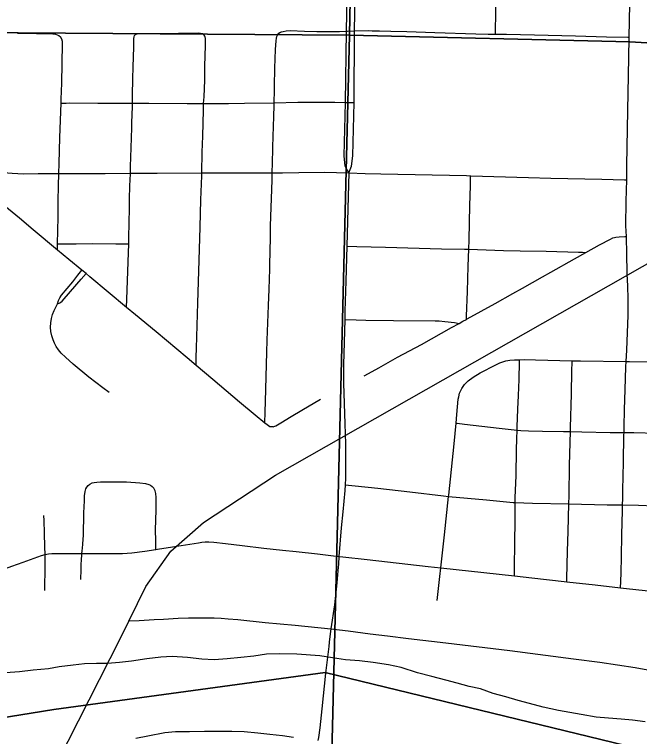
# Model space of a CAD drawing. Extents: x 0 to 34, y 0 to 22.
# Drawn here: x 6.168 to 6.724, y 18.807 to 19.449 of the extents above; entities that cross this region are included whole.
import ezdxf

# ---------------------------------------------------------------- set-up
doc = ezdxf.new("R2010")
doc.units = 0
for name, color, linetype in [('GM_X_City_Street', 7, 'Continuous'), ('GM_X_County_Road', 7, 'Continuous'), ('GM_X_Major_River', 7, 'Continuous'), ('GM_X_Rail_Line', 7, 'Continuous'), ('GM_X_Section', 7, 'Continuous'), ('GM_X_State_Route', 7, 'Continuous'), ('GM_X_Township_Road', 7, 'Continuous')]:
    doc.layers.add(name, color=color, linetype=linetype)

msp = doc.modelspace()

# ---------------------------------------------------------------- linework, layer by layer
at = {"layer": 'GM_X_City_Street'}
for points in [[(6.59565, 19.43122), (6.59568, 19.43243), (6.59603, 19.4514), (6.59709, 19.50295), (6.59711, 19.50433)], [(6.70691, 18.93921), (6.70711, 18.94481), (6.70741, 18.95281), (6.70776, 18.96622), (6.70807, 18.98664), (6.70846, 19.00761), (6.7086, 19.0128), (6.70873, 19.01854), (6.70888, 19.02583), (6.70951, 19.05078), (6.70984, 19.07482), (6.70992, 19.07721), (6.71008, 19.08214), (6.71047, 19.09759), (6.71087, 19.11496), (6.71166, 19.13548), (6.71192, 19.14028), (6.71247, 19.15037), (6.71348, 19.18142), (6.71366, 19.19568), (6.71328, 19.20744), (6.71278, 19.218), (6.7125, 19.23728), (6.7122, 19.24969), (6.71212, 19.25135), (6.71167, 19.26086), (6.71184, 19.28266), (6.71227, 19.30181), (6.71255, 19.31436), (6.71331, 19.36348), (6.71391, 19.39457), (6.71442, 19.42752), (6.71443, 19.42842), (6.71508, 19.45799)], [(6.17087, 19.43217), (6.1745, 19.43211), (6.18784, 19.43188), (6.19873, 19.4317), (6.20237, 19.43146), (6.20471, 19.4311), (6.20608, 19.43069), (6.20762, 19.42993), (6.20906, 19.4288)], [(6.26781, 19.1884), (6.26805, 19.19576), (6.26943, 19.23679), (6.26975, 19.24482), (6.26997, 19.25043), (6.27043, 19.27645), (6.27058, 19.28391), (6.27085, 19.29695), (6.27103, 19.3013), (6.27122, 19.30755), (6.27141, 19.31373), (6.27162, 19.32175), (6.27178, 19.33033), (6.27244, 19.34788), (6.27254, 19.35079), (6.27263, 19.35373), (6.27275, 19.35853), (6.27298, 19.36775), (6.27303, 19.36982), (6.27321, 19.37692), (6.27345, 19.39166), (6.27359, 19.40221), (6.27415, 19.41965), (6.27443, 19.42747), (6.27462, 19.42877), (6.27502, 19.4299), (6.27591, 19.43095)], [(6.27591, 19.43095), (6.27721, 19.4316), (6.27858, 19.43184), (6.28186, 19.43195), (6.314, 19.43221), (6.33179, 19.4324), (6.33341, 19.43221), (6.33519, 19.4318), (6.33665, 19.43092)], [(6.3296, 19.13685), (6.32983, 19.14418), (6.33009, 19.15223), (6.33117, 19.19246), (6.33194, 19.22058), (6.33319, 19.25973), (6.3339, 19.28394), (6.33467, 19.30531), (6.33473, 19.30785), (6.33516, 19.32636), (6.33549, 19.34051), (6.33615, 19.36369), (6.33632, 19.36959), (6.33675, 19.3755), (6.33732, 19.39029), (6.33743, 19.3943), (6.33746, 19.39753), (6.33744, 19.39891), (6.33747, 19.40433), (6.33762, 19.41037), (6.3377, 19.41286), (6.33789, 19.4203), (6.33794, 19.42565), (6.33794, 19.42744), (6.33772, 19.42889), (6.33747, 19.42959), (6.33665, 19.43092)], [(6.3907, 19.08537), (6.39099, 19.09543), (6.39127, 19.1048), (6.39256, 19.14861), (6.39291, 19.15911), (6.39396, 19.19015), (6.39451, 19.20444), (6.39509, 19.22246), (6.39514, 19.22619), (6.39566, 19.25041), (6.39579, 19.26098), (6.39713, 19.30147), (6.39734, 19.30798), (6.39763, 19.31674), (6.3982, 19.34161), (6.39846, 19.34779), (6.39849, 19.35026), (6.39852, 19.3515), (6.39861, 19.3558), (6.39898, 19.37031), (6.39901, 19.37126), (6.3991, 19.3737), (6.39916, 19.37775), (6.39924, 19.38228), (6.39923, 19.38414), (6.39931, 19.38723), (6.39944, 19.39246), (6.39946, 19.39355), (6.39948, 19.39483), (6.39964, 19.40095), (6.40031, 19.41764), (6.40065, 19.42521), (6.40104, 19.42764), (6.40141, 19.42911), (6.40198, 19.43042), (6.40314, 19.4321)], [(6.40314, 19.4321), (6.4045, 19.43302), (6.40557, 19.43341), (6.40687, 19.43372), (6.40963, 19.43411), (6.4131, 19.43435), (6.4259, 19.434), (6.43681, 19.43371), (6.44933, 19.43347), (6.45716, 19.43368), (6.46328, 19.43385), (6.46426, 19.43387), (6.47027, 19.43423)], [(6.47027, 19.43423), (6.48244, 19.43438), (6.48607, 19.4343), (6.49267, 19.43417), (6.50275, 19.43395), (6.51703, 19.43365), (6.54171, 19.43284), (6.57812, 19.43154), (6.5893, 19.4313), (6.59565, 19.43122), (6.60544, 19.4311), (6.63027, 19.43061), (6.66694, 19.42962), (6.69424, 19.42891), (6.7132, 19.42845), (6.71443, 19.42842)], [(6.2064, 19.23935), (6.20658, 19.24477), (6.20697, 19.26871), (6.2072, 19.28288), (6.20738, 19.29649), (6.2077, 19.3074), (6.20796, 19.31635), (6.20845, 19.33933), (6.20958, 19.36999), (6.2097, 19.37345), (6.21038, 19.38772), (6.21101, 19.42276), (6.21082, 19.42456), (6.21023, 19.42668), (6.20906, 19.4288)], [(6.20958, 19.36999), (6.21429, 19.37004), (6.21736, 19.37006), (6.24219, 19.36981), (6.26582, 19.36985), (6.27303, 19.36982), (6.28757, 19.36975), (6.32177, 19.36952), (6.33632, 19.36959), (6.34725, 19.36965), (6.35841, 19.36966), (6.37268, 19.36989), (6.39898, 19.37031), (6.41991, 19.37064), (6.43855, 19.37065), (6.45285, 19.37066), (6.46228, 19.37055), (6.47006, 19.37046)], [(6.46543, 19.30785), (6.4799, 19.30749), (6.49372, 19.30716), (6.57005, 19.30551), (6.57366, 19.3054), (6.62507, 19.30383), (6.64495, 19.30331), (6.69033, 19.30221), (6.71043, 19.30184), (6.71227, 19.30181)], [(6.5698, 19.17769), (6.56992, 19.1807), (6.57076, 19.20261), (6.57152, 19.22489), (6.57194, 19.23999), (6.57218, 19.2483), (6.57303, 19.27885), (6.57335, 19.29641), (6.57362, 19.30432), (6.57366, 19.3054)], [(6.39816, 19.0822), (6.39659, 19.08212), (6.39588, 19.08219), (6.39518, 19.08235), (6.39276, 19.08406), (6.3907, 19.08537), (6.38203, 19.09265), (6.36815, 19.10416), (6.34448, 19.12431), (6.3296, 19.13685), (6.32166, 19.14353), (6.29403, 19.16667), (6.2758, 19.18171), (6.26781, 19.1884), (6.23529, 19.21562), (6.23182, 19.21846), (6.22821, 19.22141), (6.21651, 19.23096), (6.2064, 19.23935), (6.18492, 19.25716), (6.1727, 19.26773), (6.15638, 19.28112)], [(6.47899, 19.12741), (6.47954, 19.12771), (6.49203, 19.13458), (6.50869, 19.14407), (6.52999, 19.15539), (6.55647, 19.17039), (6.56334, 19.17415), (6.56679, 19.17604), (6.5698, 19.17769), (6.57062, 19.17814), (6.58307, 19.18503), (6.59536, 19.19185), (6.61103, 19.20064), (6.61963, 19.20545), (6.63738, 19.21565), (6.64489, 19.21976), (6.66585, 19.23158), (6.676, 19.23724), (6.68799, 19.24392), (6.69782, 19.24908), (6.70002, 19.2501), (6.70138, 19.25058), (6.7025, 19.25082), (6.70546, 19.25115), (6.71073, 19.25131), (6.71212, 19.25135)], [(6.20658, 19.24477), (6.21127, 19.24493), (6.22319, 19.24498), (6.23719, 19.24503), (6.25824, 19.24473), (6.26319, 19.24477), (6.26975, 19.24482)], [(6.4636, 19.2428), (6.47243, 19.24256), (6.49797, 19.24187), (6.54771, 19.24053), (6.56819, 19.24011), (6.57194, 19.23999), (6.60287, 19.23898), (6.61764, 19.23867), (6.64062, 19.2382), (6.66959, 19.23756), (6.67314, 19.23741), (6.676, 19.23724)], [(6.20645, 19.19149), (6.20724, 19.19447), (6.20843, 19.19698), (6.21, 19.19914), (6.22004, 19.21107), (6.22467, 19.21693), (6.22821, 19.22141)], [(6.20645, 19.19149), (6.20843, 19.19235), (6.20956, 19.19314), (6.21048, 19.19387), (6.21242, 19.19596), (6.22739, 19.21332), (6.23182, 19.21846)], [(6.25237, 19.11277), (6.24672, 19.11674), (6.23445, 19.12637), (6.22047, 19.13785), (6.21344, 19.14407), (6.20985, 19.14763), (6.2074, 19.15056), (6.20523, 19.15373), (6.20371, 19.15654), (6.20247, 19.15949), (6.20137, 19.16318), (6.20065, 19.16695), (6.20036, 19.17078), (6.20049, 19.17462), (6.20106, 19.17842), (6.20205, 19.18214), (6.20349, 19.18572), (6.20489, 19.18843), (6.20645, 19.19149)], [(6.46171, 19.17767), (6.47178, 19.17733), (6.48048, 19.17705), (6.50518, 19.17673), (6.54199, 19.17635), (6.5457, 19.17629), (6.5506, 19.17596), (6.55937, 19.17495), (6.56334, 19.17415)], [(6.56378, 19.11224), (6.56577, 19.1164), (6.56828, 19.11994), (6.57133, 19.12304), (6.57578, 19.12643), (6.58216, 19.13032), (6.59601, 19.13741), (6.59944, 19.139), (6.60232, 19.14006), (6.60501, 19.1409), (6.60835, 19.14146), (6.61271, 19.14186), (6.61711, 19.14189), (6.62142, 19.14191), (6.63137, 19.14182), (6.6638, 19.14092), (6.67111, 19.14072), (6.71192, 19.14028), (6.71468, 19.14025), (6.7464, 19.13957)], [(6.61249, 18.94968), (6.61257, 18.95449), (6.61301, 18.98189), (6.61326, 18.99614), (6.61315, 19.01495), (6.61312, 19.01908), (6.61399, 19.03887), (6.61446, 19.06182), (6.61472, 19.0716), (6.61493, 19.07933), (6.61501, 19.08235), (6.61562, 19.09803), (6.61609, 19.1101), (6.61659, 19.12438), (6.61705, 19.13998), (6.61711, 19.14189)], [(6.65908, 18.9445), (6.65914, 18.94725), (6.6597, 18.97175), (6.66024, 18.98911), (6.66098, 19.01365), (6.66119, 19.02073), (6.66145, 19.04803), (6.66235, 19.07808), (6.66245, 19.08153), (6.66323, 19.11129), (6.6636, 19.13237), (6.66376, 19.13941), (6.6638, 19.14092)], [(6.54396, 18.92771), (6.54631, 18.9493), (6.54712, 18.95692), (6.55026, 18.98634), (6.55403, 19.02036), (6.55416, 19.02151), (6.55887, 19.06722), (6.56064, 19.08544), (6.56139, 19.09318), (6.56266, 19.10678), (6.56297, 19.10893), (6.56378, 19.11224)], [(6.39816, 19.0822), (6.39949, 19.08266), (6.40044, 19.08314), (6.40496, 19.08588), (6.41398, 19.09136), (6.42361, 19.09697), (6.4402, 19.10667)], [(6.56064, 19.08544), (6.56157, 19.08534), (6.5682, 19.08461), (6.59906, 19.08089), (6.61493, 19.07933), (6.61829, 19.079), (6.62516, 19.07876), (6.63758, 19.07838), (6.65624, 19.07819), (6.66235, 19.07808), (6.67231, 19.07789), (6.69762, 19.07718), (6.70992, 19.07721), (6.71871, 19.07714), (6.7392, 19.07661)], [(6.22711, 18.9464), (6.2274, 18.95544), (6.22754, 18.95987), (6.22766, 18.96384), (6.228, 18.96847), (6.22808, 18.9697), (6.22836, 18.9716), (6.22892, 18.97751), (6.22931, 18.98252), (6.22943, 18.98519), (6.2299, 19.00585), (6.23046, 19.01646), (6.2306, 19.02089), (6.23098, 19.02461), (6.23163, 19.02696), (6.23245, 19.02862), (6.23361, 19.03009), (6.23508, 19.03123)], [(6.23508, 19.03123), (6.23727, 19.03236), (6.23907, 19.03285), (6.24153, 19.03315), (6.24465, 19.03323), (6.26776, 19.03318), (6.27957, 19.03244), (6.28453, 19.03188), (6.28752, 19.03108), (6.28919, 19.03025), (6.2907, 19.02914), (6.29195, 19.02776)], [(6.29382, 18.97318), (6.29372, 18.98107), (6.2936, 18.99034), (6.29387, 18.9996), (6.2942, 19.00827), (6.2942, 19.01445), (6.29403, 19.01937), (6.29371, 19.02305), (6.29315, 19.02545), (6.29195, 19.02776)], [(6.46207, 19.03072), (6.47092, 19.02977), (6.49125, 19.02762), (6.51957, 19.02433), (6.54957, 19.02087), (6.55403, 19.02036)], [(6.55403, 19.02036), (6.58782, 19.01742), (6.6113, 19.01503), (6.61315, 19.01495), (6.62867, 19.01429), (6.66098, 19.01365), (6.6949, 19.01299), (6.70108, 19.01298), (6.7086, 19.0128), (6.72271, 19.01245), (6.73683, 19.01204)], [(6.19521, 18.93667), (6.19526, 18.94279), (6.19537, 18.95269), (6.19549, 18.96384), (6.19539, 18.96859), (6.19524, 18.9756), (6.19486, 18.98782), (6.1945, 18.99901), (6.19441, 19.00344)], [(6.45659, 18.96705), (6.45997, 18.96667), (6.48156, 18.96421), (6.53585, 18.95817), (6.54712, 18.95692), (6.59885, 18.95119), (6.61249, 18.94968), (6.62813, 18.94794), (6.65677, 18.94476), (6.65908, 18.9445), (6.68424, 18.9417), (6.70691, 18.93921), (6.71218, 18.93862), (6.74788, 18.93469)], [(6.27026, 18.90967), (6.27918, 18.91011), (6.29234, 18.91086), (6.30058, 18.91138), (6.3136, 18.9121), (6.32289, 18.91234), (6.33649, 18.91246), (6.34571, 18.9123), (6.35205, 18.91206), (6.358, 18.91161), (6.36677, 18.91083), (6.39096, 18.90839), (6.41769, 18.90577), (6.44931, 18.90256)]]:
    msp.add_lwpolyline(points, dxfattribs=at)
at = {"layer": 'GM_X_County_Road'}
msp.add_lwpolyline([(6.44931, 18.90256), (6.46486, 18.90073), (6.4843, 18.89812), (6.49976, 18.89632), (6.51826, 18.89409), (6.5516, 18.89032), (6.60837, 18.88338), (6.66507, 18.87603), (6.68852, 18.87308), (6.71986, 18.86817), (6.75719, 18.86157)], dxfattribs=at)
at = {"layer": 'GM_X_Major_River'}
for points in [[(6.72867, 18.82005), (6.71733, 18.82148), (6.7075, 18.82249), (6.69615, 18.82317), (6.68518, 18.82421), (6.67197, 18.82645), (6.65159, 18.83001), (6.63803, 18.83302), (6.62599, 18.83637), (6.61582, 18.83891), (6.60491, 18.84223), (6.59362, 18.84518), (6.58235, 18.84927), (6.57218, 18.85143), (6.56164, 18.85436), (6.55147, 18.8569), (6.53905, 18.86026), (6.52625, 18.86363), (6.51197, 18.86817), (6.50066, 18.87075), (6.48706, 18.87262), (6.47497, 18.87407), (6.46249, 18.87515), (6.45078, 18.87697), (6.43946, 18.87878), (6.41902, 18.88007), (6.40349, 18.88047), (6.3921, 18.88001), (6.38106, 18.87839), (6.36928, 18.87717), (6.35711, 18.87597), (6.34572, 18.87513), (6.33474, 18.87579), (6.32189, 18.87726), (6.30826, 18.87799), (6.29839, 18.87749), (6.28584, 18.87591), (6.27214, 18.87399), (6.26149, 18.87274), (6.25085, 18.87188), (6.24099, 18.87175), (6.23037, 18.87165), (6.22048, 18.87038), (6.20793, 18.86881), (6.1984, 18.86716), (6.18472, 18.86599), (6.17255, 18.8644), (6.16039, 18.86358)], [(6.27598, 18.80553), (6.28665, 18.80753), (6.3019, 18.81056), (6.3114, 18.81145), (6.32391, 18.81151), (6.33718, 18.81155), (6.34856, 18.81163), (6.36145, 18.81168), (6.37244, 18.8114), (6.38454, 18.81032), (6.39512, 18.80891), (6.40646, 18.80786), (6.41628, 18.80647)]]:
    msp.add_lwpolyline(points, dxfattribs=at)
at = {"layer": 'GM_X_Rail_Line'}
msp.add_lwpolyline([(5.35859, 17.99218), (5.42907, 18.02958), (5.47881, 18.06061), (5.53193, 18.09333), (5.57421, 18.12212), (5.66865, 18.1905), (5.79548, 18.29488), (5.96696, 18.4394), (6.03151, 18.50107), (6.06989, 18.54586), (6.10653, 18.586), (6.14549, 18.66395), (6.16949, 18.71125), (6.26238, 18.89432), (6.28506, 18.94027), (6.30716, 18.97169), (6.33624, 18.99728), (6.40021, 19.03917), (6.84508, 19.29222), (7.76682, 19.80066)], dxfattribs=at)
at = {"layer": 'GM_X_Section'}
for points in [[(5.48293, 20.43816), (6.48534, 20.43303), (6.46596, 19.43025), (5.4561, 19.43741)], [(6.48534, 20.43303), (7.47924, 20.38842), (7.45332, 19.38122), (6.71521, 19.42448), (6.46596, 19.43025)], [(5.4561, 19.43741), (6.46596, 19.43025), (6.44087, 18.40636), (5.43503, 18.42215)], [(6.46596, 19.43025), (6.71521, 19.42448), (7.45332, 19.38122), (7.43595, 18.38371), (6.44087, 18.40636)]]:
    msp.add_lwpolyline(points, close=True, dxfattribs=at)
at = {"layer": 'GM_X_State_Route'}
msp.add_line((6.45659, 18.96705), (6.45606, 18.96017), dxfattribs=at)
for points in [[(6.46543, 19.30785), (6.46206, 19.31376), (6.46118, 19.32317), (6.46228, 19.37055), (6.46328, 19.43385), (6.46411, 19.48148)], [(6.46543, 19.30785), (6.46787, 19.31387), (6.46897, 19.32308), (6.47006, 19.37046), (6.47027, 19.43423), (6.4714, 19.48148)], [(6.14357, 19.31043), (6.14874, 19.30957), (6.15474, 19.30867), (6.16622, 19.30758), (6.1762, 19.30718), (6.18927, 19.30728), (6.2077, 19.3074)], [(6.2077, 19.3074), (6.20977, 19.30741), (6.24892, 19.30752), (6.27122, 19.30755)], [(6.27122, 19.30755), (6.2949, 19.30759), (6.33473, 19.30785)], [(6.33473, 19.30785), (6.35082, 19.30796), (6.38277, 19.30788), (6.39734, 19.30798)], [(6.39734, 19.30798), (6.40637, 19.30804), (6.42105, 19.30818), (6.44349, 19.30842), (6.46543, 19.30785)], [(6.46543, 19.30785), (6.46468, 19.28684), (6.4636, 19.2428)], [(6.4636, 19.2428), (6.46284, 19.21168), (6.46193, 19.18493), (6.46171, 19.17767)], [(6.46171, 19.17767), (6.4611, 19.15723), (6.46069, 19.13759), (6.46056, 19.12091), (6.46128, 19.10282), (6.46186, 19.08487), (6.4623, 19.06707), (6.46241, 19.0526), (6.46235, 19.03667), (6.46207, 19.03072)], [(6.46207, 19.03072), (6.46184, 19.02568), (6.46001, 19.00664), (6.45858, 18.99238), (6.45659, 18.96705)], [(6.45606, 18.96017), (6.4556, 18.95428), (6.45459, 18.94356), (6.45257, 18.92404), (6.44931, 18.90256)], [(6.44931, 18.90256), (6.44825, 18.89359), (6.44792, 18.8908)], [(6.44792, 18.8908), (6.44748, 18.88709), (6.44661, 18.87983), (6.44464, 18.86326), (6.44127, 18.83145), (6.43945, 18.81463), (6.43832, 18.80601), (6.4379, 18.8034)]]:
    msp.add_lwpolyline(points, dxfattribs=at)
at = {"layer": 'GM_X_Township_Road'}
for points in [[(6.29382, 18.97318), (6.29523, 18.97339), (6.30877, 18.97562), (6.33163, 18.97917), (6.33476, 18.97958), (6.3378, 18.97992), (6.34109, 18.97992), (6.34532, 18.97955), (6.35576, 18.97847), (6.37056, 18.97667), (6.38972, 18.97441), (6.4064, 18.97264), (6.41865, 18.97131), (6.4376, 18.96927), (6.45659, 18.96705)], [(6.22808, 18.9697), (6.24131, 18.96967), (6.26432, 18.96975), (6.26839, 18.96991), (6.2724, 18.97033), (6.28416, 18.97167), (6.29382, 18.97318)], [(6.1106, 18.93848), (6.11514, 18.94003), (6.12915, 18.94517), (6.14026, 18.94913), (6.16583, 18.95825), (6.17587, 18.96195), (6.19218, 18.9677), (6.19539, 18.96859)], [(6.19539, 18.96859), (6.19856, 18.96921), (6.20144, 18.96954), (6.20424, 18.9697), (6.20783, 18.96966), (6.21962, 18.96972), (6.22808, 18.9697)], [(6.02505, 18.80214), (6.20324, 18.83103), (6.4444, 18.86381), (6.80642, 18.77572)], [(6.80642, 18.77572), (6.4444, 18.86381), (6.20324, 18.83103), (6.02505, 18.80214)]]:
    msp.add_lwpolyline(points, dxfattribs=at)

doc.saveas('drawing.dxf')
